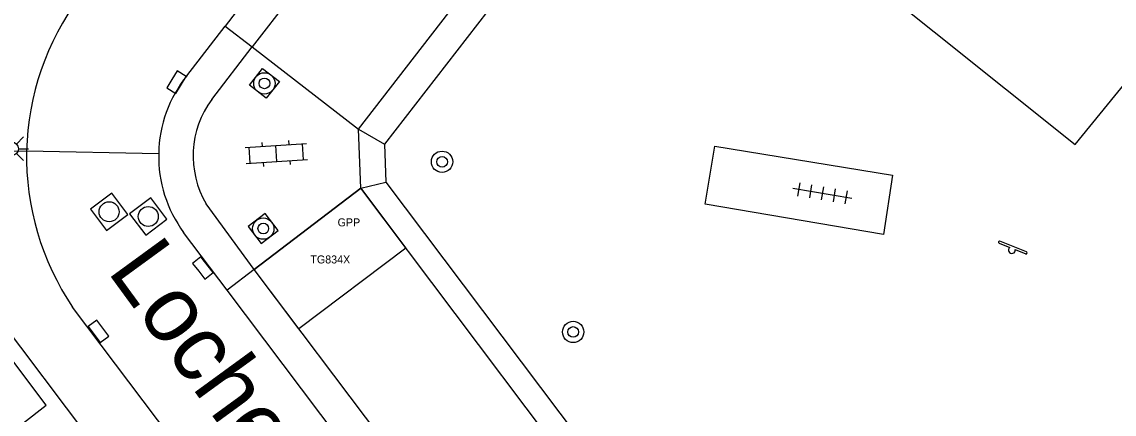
# Model space of a CAD drawing. Extents: x 128000 to 131008, y 398996 to 402500.
# Drawn here: x 128309.2 to 128350.15, y 399977.67 to 399992.38 of the extents above; entities that cross this region are included whole.
import ezdxf

# ---------------------------------------------------------------- set-up
doc = ezdxf.new("R2010")
doc.units = 0
for name, color, linetype in [('bp-anno-kenteken', 7, 'Continuous'), ('bp-grn-parkeervak', 7, 'Continuous'), ('gg-afsc-hekwerk', 7, 'Continuous'), ('gg-anno-openbare ruimte label', 7, 'Continuous'), ('gg-bbg-hoofdgebouw', 7, 'Continuous'), ('gg-knt-verharding', 7, 'Continuous'), ('gg-knt-verharding nz', 7, 'Continuous'), ('gt-grn-groengrens', 7, 'Continuous'), ('gt-grn-weggrens', 7, 'Continuous'), ('gt-symb-boom', 7, 'Continuous'), ('gt-symb-klinker verharding', 7, 'Continuous'), ('gt-symb-kolk', 7, 'Continuous'), ('gt-symb-lichtmast', 7, 'Continuous'), ('gt-symb-rioolschacht', 7, 'Continuous'), ('gt-symb-speelvoorziening', 7, 'Continuous'), ('gt-symb-tegel verharding', 7, 'Continuous'), ('kenmerkpunt gehandicapten parkeerplaats', 7, 'Continuous')]:
    doc.layers.add(name, color=color, linetype=linetype)

# ---------------------------------------------------------------- blocks, each defined once
blk = doc.blocks.new('gt0-TEG1')
at = {"layer": 'gt-symb-tegel verharding'}
for p, q in [((-1.125, 0), (1.125, 0)), ((-0.9, -0.25), (-0.9, 0.25)), ((-0.45, -0.25), (-0.45, 0.25)), ((0, -0.25), (0, 0.25)), ((0.45, -0.25), (0.45, 0.25)), ((0.9, -0.25), (0.9, 0.25))]:
    blk.add_line(p, q, dxfattribs=at)
blk = doc.blocks.new('gt0-SV')
at = {"layer": 'gt-symb-speelvoorziening'}
for p, q in [((-0.477, 0.255), (-0.08, 0.096)), ((0.542, -0.076), (-0.449, 0.324)), ((0.125, 0.014), (0.515, -0.143))]:
    blk.add_line(p, q, dxfattribs=at)
for centre, radius, start, end in [((-0.466, 0.291), 0.0369, 63.6251, 252.6602), ((-0.002, -0.005), 0.128, 127.6866, 8.5986), ((0.531, -0.111), 0.0363, 243.5085, 72.5436)]:
    blk.add_arc(centre, radius, start, end, dxfattribs=at)
blk = doc.blocks.new('gt0-BOOM')
at = {"layer": 'gt-symb-boom'}
for radius in [0.4, 0.2]:
    blk.add_circle((0, 0), radius, dxfattribs=at)
blk = doc.blocks.new('gt0-KOLK')
at = {"layer": 'gt-symb-kolk'}
blk.add_lwpolyline([(0, 0), (0.375, 0), (0.375, 0.4), (-0.375, 0.4), (-0.375, 0), (0, 0)], dxfattribs=at)
blk = doc.blocks.new('gt0-RS')
at = {"layer": 'gt-symb-rioolschacht'}
blk.add_lwpolyline([(-0.5, -0.5), (0.5, -0.5), (0.5, 0.5), (-0.5, 0.5)], close=True, dxfattribs=at)
blk.add_circle((0, 0), 0.375, dxfattribs=at)
blk = doc.blocks.new('gt0-KL1')
at = {"layer": 'gt-symb-klinker verharding'}
for p, q in [((-0.5, 0.3), (-0.5, 0.45)), ((0.5, 0.3), (0.5, 0.45)), ((-1.15, 0.3), (1.15, 0.3)), ((-1, -0.3), (-1, 0.3)), ((0, -0.3), (0, 0.3)), ((1, -0.3), (1, 0.3)), ((-1.15, -0.3), (1.15, -0.3)), ((-0.5, -0.45), (-0.5, -0.3)), ((0.5, -0.45), (0.5, -0.3))]:
    blk.add_line(p, q, dxfattribs=at)
blk = doc.blocks.new('gt0-LMAST')
at = {"layer": 'gt-symb-lichtmast'}
for p, q in [((-0.182, 0.173), (-0.447, 0.438)), ((-0.005, 0.246), (-0.005, 0.621)), ((0.172, 0.173), (0.437, 0.438)), ((-0.255, -0.004), (-0.63, -0.004)), ((-0.182, -0.181), (-0.447, -0.446)), ((-0.005, -0.254), (-0.005, -0.629)), ((0.437, -0.446), (0.172, -0.181)), ((0.245, -0.004), (0.62, -0.004))]:
    blk.add_line(p, q, dxfattribs=at)
blk.add_circle((-0.005, -0.004), 0.25, dxfattribs=at)

msp = doc.modelspace()

# ---------------------------------------------------------------- linework, layer by layer
at = {"layer": 'bp-grn-parkeervak'}
msp.add_lwpolyline([(128317.911, 399983.095), (128321.907, 399986.141), (128323.6, 399983.894), (128319.591, 399980.869), (128317.911, 399983.095)], dxfattribs=at)
at = {"layer": 'gg-afsc-hekwerk'}
for p, q in [((128332.245, 400000), (128322.793, 399987.789)), ((128322.793, 399987.789), (128322.848, 399986.372)), ((128322.848, 399986.372), (128338.285, 399965.887))]:
    msp.add_line(p, q, dxfattribs=at)
at = {"layer": 'gg-bbg-hoofdgebouw'}
msp.add_lwpolyline([(128310.727, 399973.865), (128308.53, 399976.768), (128310.114, 399977.998), (128308.671, 399979.917)], dxfattribs=at)
at = {"layer": 'gg-knt-verharding'}
for p, q in [((128332.986, 400013.184), (128316.822, 399992.221)), ((128315.386, 399990.358), (128316.822, 399992.221)), ((128316.323, 399989.469), (128317.835, 399991.439)), ((128317.835, 399991.439), (128321.82, 399988.361)), ((128321.907, 399986.141), (128321.82, 399988.361)), ((128333.671, 399947.66), (128304.273, 399986.667)), ((128321.907, 399986.141), (128317.911, 399983.095)), ((128337.78, 399965.077), (128321.907, 399986.141)), ((128317.911, 399983.095), (128316.115, 399985.551)), ((128316.897, 399982.323), (128315.268, 399984.483)), ((128332.756, 399961.288), (128316.897, 399982.323)), ((128330.392, 399956.102), (128311.105, 399981.684))]:
    msp.add_line(p, q, dxfattribs=at)
for points in [[(128321.82, 399988.361), (128337.986, 400009.248), (128334.009, 400012.395)], [(128340.797, 399994.109), (128348.697, 399987.778), (128353.656, 399993.887), (128345.492, 400000.235), (128340.797, 399994.109)], [(128318.223, 399990.634), (128318.856, 399990.146), (128318.367, 399989.513), (128317.735, 399990.002), (128318.223, 399990.634)], [(128334.826, 399985.542), (128335.181, 399987.718), (128341.841, 399986.624), (128341.504, 399984.401), (128334.826, 399985.542)], [(128318.814, 399984.551), (128318.329, 399985.188), (128317.692, 399984.703), (128318.178, 399984.066), (128318.814, 399984.551)]]:
    msp.add_lwpolyline(points, dxfattribs=at)
for centre, radius, start, end in [((128319.399, 399987.31), 10.022, 143.2429, 178.6936), ((128319.159, 399987.344), 4.829, 141.3822, 178.8504), ((128319.164, 399987.354), 3.542, 143.3332, 210.589), ((128319.397, 399987.31), 10.02, 178.6976, 214.1578), ((128319.159, 399987.343), 4.829, 178.8376, 216.3155)]:
    msp.add_arc(centre, radius, start, end, dxfattribs=at)
at = {"layer": 'gg-knt-verharding nz'}
for p, q in [((128334.009, 400012.395), (128317.835, 399991.439)), ((128333.781, 399962.06), (128317.911, 399983.095))]:
    msp.add_line(p, q, dxfattribs=at)
at = {"layer": 'gt-grn-groengrens'}
for p, q in [((128321.82, 399988.361), (128322.793, 399987.789)), ((128321.907, 399986.141), (128322.848, 399986.372))]:
    msp.add_line(p, q, dxfattribs=at)
at = {"layer": 'gt-grn-weggrens'}
for p, q in [((128316.822, 399992.221), (128317.835, 399991.439)), ((128303.716, 399987.406), (128309.379, 399987.538)), ((128309.379, 399987.538), (128314.331, 399987.441)), ((128317.911, 399983.095), (128316.897, 399982.323))]:
    msp.add_line(p, q, dxfattribs=at)

# ---------------------------------------------------------------- block references
at = {"layer": 'gt-symb-boom'}
for p in [(128318.296, 399990.072), (128324.957, 399987.131), (128318.253, 399984.627), (128329.871, 399980.749)]:
    msp.add_blockref('gt0-BOOM', p, dxfattribs=at)
at = {"layer": 'gt-symb-klinker verharding', "rotation": 3.8407470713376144}
msp.add_blockref('gt0-KL1', (128318.741, 399987.442), dxfattribs=at)
at = {"layer": 'gt-symb-kolk'}
for p, rotation in [((128314.829, 399990.221), -121.20949091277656), ((128315.832, 399983.026), -51.41174435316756), ((128311.913, 399980.657), -53.049872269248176)]:
    msp.add_blockref('gt0-KOLK', p, dxfattribs=dict(at, rotation=rotation))
at = {"layer": 'gt-symb-lichtmast'}
msp.add_blockref('gt0-LMAST', (128308.831, 399987.625), dxfattribs=at)
at = {"layer": 'gt-symb-rioolschacht'}
for p, rotation in [((128312.473, 399985.257), -53.004102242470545), ((128313.942, 399985.079), -53.00410224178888)]:
    msp.add_blockref('gt0-RS', p, dxfattribs=dict(at, rotation=rotation))
at = {"layer": 'gt-symb-speelvoorziening'}
msp.add_blockref('gt0-SV', (128346.321, 399983.826), dxfattribs=at)
at = {"layer": 'gt-symb-tegel verharding', "rotation": 170.49998940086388}
msp.add_blockref('gt0-TEG1', (128339.212, 399985.946), dxfattribs=at)

# ---------------------------------------------------------------- texts
at = {"layer": 'bp-anno-kenteken'}
msp.add_text('TG834X', height=0.3, dxfattribs=at).set_placement((128320.018, 399983.319))
at = {"layer": 'gg-anno-openbare ruimte label'}
msp.add_text('Lochemstraat', height=2.5, rotation=306.1, dxfattribs=at).set_placement((128312.375, 399983.037))
at = {"layer": 'kenmerkpunt gehandicapten parkeerplaats'}
msp.add_text('GPP', height=0.3, dxfattribs=at).set_placement((128321.039, 399984.71))

doc.saveas('drawing.dxf')
